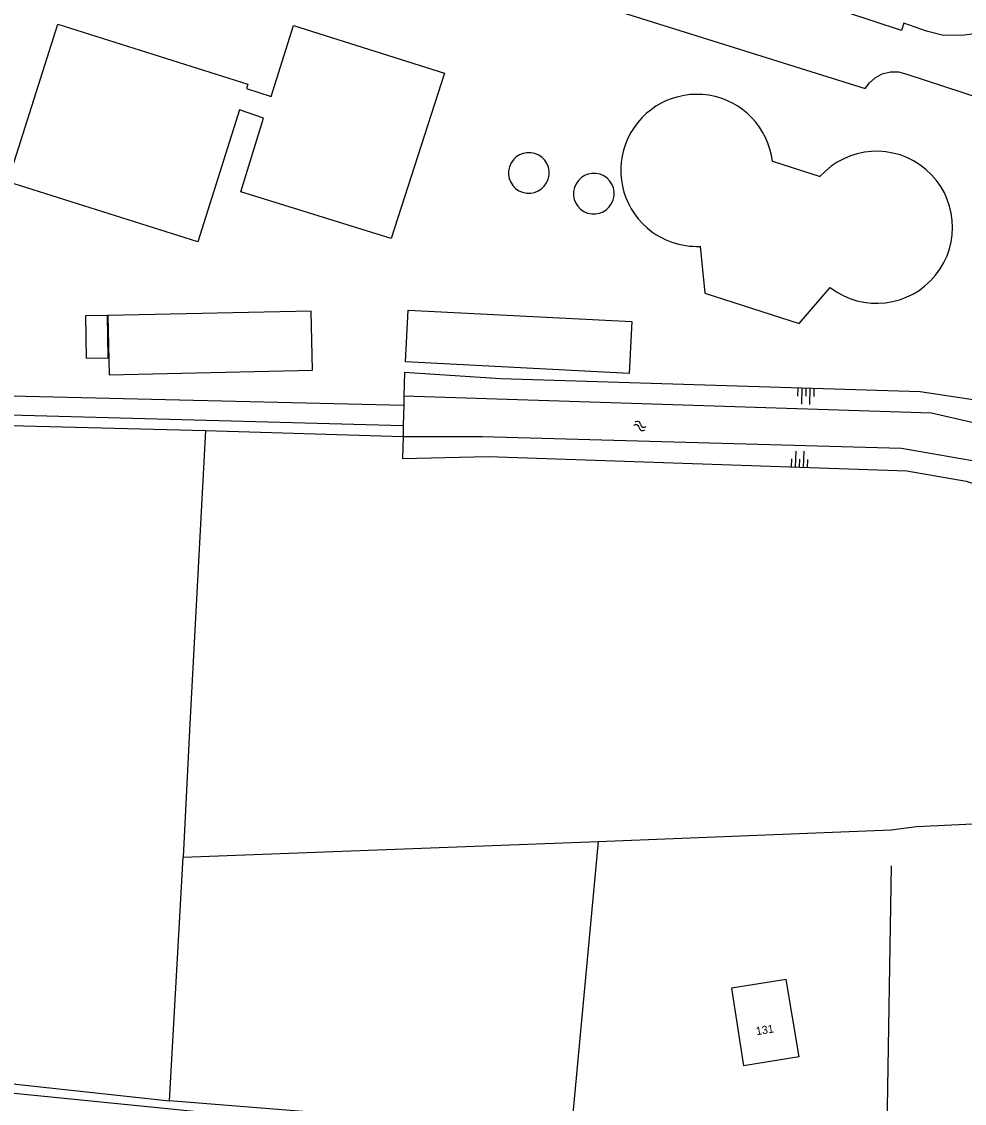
# Model space of a CAD drawing. Extents: x 130998 to 133001, y 398999 to 403002.
# Drawn here: x 132681.1 to 132798.8, y 401151.4 to 401286.6 of the extents above; entities that cross this region are included whole.
import ezdxf

# ---------------------------------------------------------------- set-up
doc = ezdxf.new("R2010")
doc.units = 0
for name, color, linetype in [('gg-afsc-hekwerk', 7, 'Continuous'), ('gg-anno-huisnummerreeks BGT', 7, 'Continuous'), ('gg-bbg-bijgebouw', 7, 'Continuous'), ('gg-bbg-gedigitaliseerde bebouwing', 7, 'Continuous'), ('gg-bbg-gedigitaliseerde bijgebouw', 7, 'Continuous'), ('gg-bbg-hoofdgebouw', 7, 'Continuous'), ('gg-bbg-opslagtank', 7, 'Continuous'), ('gg-knt-verharding', 7, 'Continuous'), ('gg-kntw-bovenkant insteek waterloop', 7, 'Continuous'), ('gg-kntw-waterlijn', 7, 'Continuous'), ('gg-kwrk-duiker nz vlak', 7, 'Continuous'), ('gt-grn-groengrens', 7, 'Continuous'), ('gt-symb-talud symbool', 7, 'Continuous'), ('gt-symb-watersymbool', 7, 'Continuous'), ('gx-grn-maaiveld', 7, 'Continuous')]:
    doc.layers.add(name, color=color, linetype=linetype)

# ---------------------------------------------------------------- blocks, each defined once
blk = doc.blocks.new('gt0-TALUD_1')
at = {"layer": 'gt-symb-talud symbool'}
for p, q in [((-1, -1), (-1, 0)), ((-0.5, -2), (-0.5, 0)), ((0, -1), (0, 0)), ((0.5, -2), (0.5, 0)), ((1, -1), (1, 0))]:
    blk.add_line(p, q, dxfattribs=at)
blk = doc.blocks.new('gt0-WA')
at = {"layer": 'gt-symb-watersymbool'}
for centre, start, end in [((-0.32, 0.02), 28.0725, 151.9275), ((0.43, 0.42), 208.0725, 331.9275), ((-0.32, -0.43), 28.0725, 151.9275), ((0.43, -0.03), 208.0725, 331.9275)]:
    blk.add_arc(centre, 0.425, start, end, dxfattribs=at)

msp = doc.modelspace()

# ---------------------------------------------------------------- linework, layer by layer
at = {"layer": 'gg-afsc-hekwerk'}
for p, q in [((132653.29, 401236.79), (132704.03, 401235.5)), ((132704.03, 401235.5), (132728.71, 401234.77)), ((132789.69, 401185.62), (132792.85, 401186.04)), ((132701.24, 401182.2), (132753.07, 401184.16)), ((132753.07, 401184.16), (132749.69, 401147.77)), ((132699.53, 401151.75), (132701.24, 401182.2)), ((132789.1, 401143.84), (132789.73, 401181.1)), ((132749.69, 401147.77), (132699.53, 401151.75))]:
    msp.add_line(p, q, dxfattribs=at)
for points in [[(132704.03, 401235.5), (132702.03, 401198.05), (132701.24, 401182.2)], [(132753.07, 401184.16), (132789.69, 401185.62), (132792.85, 401186.04), (132826.41, 401187.61)]]:
    msp.add_lwpolyline(points, dxfattribs=at)
at = {"layer": 'gg-bbg-bijgebouw'}
msp.add_line((132774.85, 401269.14), (132780.79, 401267.25), dxfattribs=at)
for points in [[(132727.23, 401259.51), (132708.44, 401265.34), (132711.29, 401274.55), (132708.29, 401275.58), (132703.06, 401259.07), (132679.36, 401266.58), (132685.61, 401286.29), (132709.31, 401278.79), (132709.14, 401278.26), (132712.25, 401277.23), (132715.02, 401286.11), (132733.9, 401280.14), (132727.23, 401259.51)], [(132765.83, 401258.52), (132766.39, 401252.65), (132778.19, 401248.87), (132782.06, 401253.38)], [(132717.39, 401243.03), (132717.24, 401250.41), (132691.84, 401249.88), (132691.99, 401242.48), (132717.39, 401243.03)], [(132691.79, 401249.88), (132689.05, 401249.84), (132689.13, 401244.54), (132691.89, 401244.58), (132691.79, 401249.88)]]:
    msp.add_lwpolyline(points, dxfattribs=at)
for centre, start, end in [((132765.41, 401268.01), 6.8272, 229.1075), ((132787.85, 401260.9), 232.4098, 138.0796), ((132765.41, 401268.01), 229.1091, 272.5047)]:
    msp.add_arc(centre, 9.5, start, end, dxfattribs=at)
at = {"layer": 'gg-bbg-gedigitaliseerde bebouwing'}
msp.add_lwpolyline([(132778.17, 401157.27), (132776.58, 401166.94), (132769.73, 401165.85), (132771.25, 401156.15)], dxfattribs=at)
at = {"layer": 'gg-bbg-gedigitaliseerde bijgebouw'}
msp.add_lwpolyline([(132729.01, 401244.07), (132729.34, 401250.56), (132757.3, 401249.14), (132756.97, 401242.65), (132729.01, 401244.07)], dxfattribs=at)
at = {"layer": 'gg-bbg-hoofdgebouw'}
msp.add_line((132778.17, 401157.27), (132771.25, 401156.15), dxfattribs=at)
at = {"layer": 'gg-bbg-opslagtank'}
for centre, start, end in [((132744.42, 401267.69), 72.3425, 252.3425), ((132744.42, 401267.69), 252.3425, 72.3425), ((132752.54, 401265.1), 72.3425, 252.3425), ((132752.54, 401265.1), 252.3425, 72.3425)]:
    msp.add_arc(centre, 2.54, start, end, dxfattribs=at)
at = {"layer": 'gg-knt-verharding'}
msp.add_line((132777.97, 401142.94), (132633.51, 401157.3), dxfattribs=at)
at = {"layer": 'gg-kntw-bovenkant insteek waterloop'}
for p, q in [((132728.83, 401239.82), (132728.8, 401238.67)), ((132728.8, 401238.67), (132728.74, 401236.14)), ((132728.74, 401236.14), (132728.71, 401234.77))]:
    msp.add_line(p, q, dxfattribs=at)
for points in [[(132887.3, 401211.63), (132879.65, 401213.18), (132800.46, 401239.27), (132793.28, 401240.34), (132740.9, 401241.97), (132728.9, 401242.74), (132728.83, 401239.82)], [(132728.71, 401234.77), (132728.64, 401232.01), (132739.35, 401232.25), (132791.63, 401230.47), (132799.03, 401229.19), (132868.37, 401206.04), (132884.53, 401201.38)]]:
    msp.add_lwpolyline(points, dxfattribs=at)
at = {"layer": 'gg-kntw-waterlijn'}
for points in [[(132889.77, 401206.98), (132827.73, 401227.78), (132800.68, 401236.3), (132794.71, 401237.68), (132728.83, 401239.82)], [(132728.71, 401234.77), (132738.59, 401234.77), (132790.98, 401233.31), (132800.56, 401231.63), (132830.28, 401221.82), (132888.2, 401203.21)]]:
    msp.add_lwpolyline(points, dxfattribs=at)
at = {"layer": 'gg-kwrk-duiker nz vlak'}
for p, q in [((132653.4, 401240.48), (132728.8, 401238.67)), ((132653.33, 401238.2), (132728.74, 401236.14))]:
    msp.add_line(p, q, dxfattribs=at)
at = {"layer": 'gt-grn-groengrens'}
msp.add_line((132642.88, 401157.93), (132699.53, 401151.75), dxfattribs=at)
at = {"layer": 'gx-grn-maaiveld'}
for points in [[(132864.05, 401468.81), (132858.75, 401452.44), (132856.51, 401444.7), (132849.33, 401420.58), (132844.19, 401403.09), (132808.16, 401292.71), (132807.02, 401290.18), (132805.51, 401288.11), (132803.6, 401286.45), (132800.95, 401285.18), (132798.82, 401284.91), (132796.21, 401284.88), (132794.08, 401285.4), (132791.25, 401286.39), (132790.96, 401285.49), (132722.06, 401308.24)], [(132698.2, 401312.09), (132698.1, 401311.77), (132736.05, 401299.11), (132737.13, 401298.38), (132738.13, 401297.11), (132738.94, 401295.41), (132739.07, 401294.54), (132738.93, 401293.7), (132738.8, 401293.17), (132786.44, 401278.24), (132786.95, 401278.94), (132787.66, 401279.57), (132788.57, 401280.08), (132789.61, 401280.33), (132790.59, 401280.34), (132791.64, 401280.01), (132822.04, 401270.07), (132862.69, 401256.77)]]:
    msp.add_lwpolyline(points, dxfattribs=at)

# ---------------------------------------------------------------- block references
at = {"layer": 'gt-symb-talud symbool'}
for p, xscale, yscale, rotation in [((132779.07, 401240.78), 1.0004803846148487, 1.000480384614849, -1.7756005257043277), ((132778.18, 401230.93), 0.9995784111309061, 0.9995784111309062, 178.05074587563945)]:
    msp.add_blockref('gt0-TALUD_1', p, dxfattribs=dict(at, xscale=xscale, yscale=yscale, rotation=rotation))
at = {"layer": 'gt-symb-watersymbool', "rotation": -20.556045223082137}
msp.add_blockref('gt0-WA', (132758.24, 401236.1), dxfattribs=at)

# ---------------------------------------------------------------- texts
at = {"layer": 'gg-anno-huisnummerreeks BGT'}
msp.add_text('131', height=1, rotation=9.2, dxfattribs=at).set_placement((132772.87, 401159.96))

doc.saveas('drawing.dxf')
